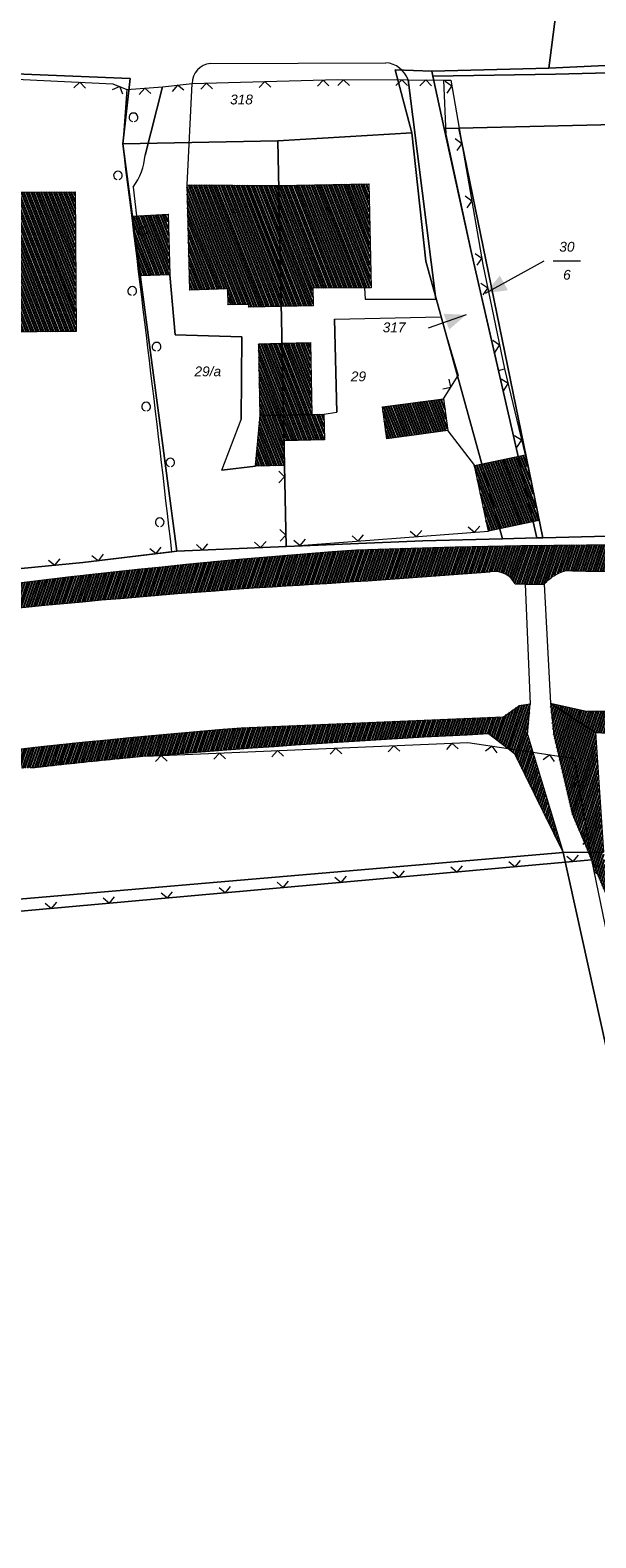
# Model space of a CAD drawing. Header units: metres. Extents: x 345144 to 348639, y 5629211 to 5635235.
# Tile 560 of 656: x 346076 to 346124, y 5631568 to 5631697. Entities that reach past the tile are written whole.
import ezdxf
from ezdxf.enums import TextEntityAlignment as Align

# ---------------------------------------------------------------- set-up
doc = ezdxf.new("R2010")
doc.units = ezdxf.units.M
doc.header["$MEASUREMENT"] = 0
for name, color, linetype in [('028 Geländeform', 7, 'Continuous'), ('081-083 Topographie', 7, 'Continuous'), ('AX Flurstück', 7, 'Continuous'), ('AX Gebäude', 7, 'Continuous'), ('Definitionslinie', 7, 'Continuous'), ('MG Präsentationsobjekt - Linie', 7, 'Continuous'), ('Präsentationsobjekt -Text (punktförmig)', 7, 'Continuous')]:
    doc.layers.add(name, color=color, linetype=linetype)
doc.styles.add('ARIAL', font='arial.ttf', dxfattribs={"height": 1})
doc.styles.add('ARIALIT', font='ariali.ttf', dxfattribs={"height": 1})
pattern_1 = [(250.9552151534, (0, 0), (0.1890527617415, -0.065261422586), [])]
pattern_2 = [(111.5294117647, (0, 0), (-0.186045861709, -0.07339575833), [])]

msp = doc.modelspace()

# ---------------------------------------------------------------- hatches: boundary and pattern name
at = {"layer": '028 Geländeform', "true_color": 0xb27500}
h = msp.add_hatch(dxfattribs=at)
h.set_pattern_fill('_USER', color=44, scale=0.2, angle=250.95521515, style=0, pattern_type=0)
h.set_pattern_definition(pattern_1)
edge = h.paths.add_edge_path(flags=0)
edge.add_line((346148.924, 5631652.835), (346148.19, 5631650.795))
edge.add_line((346148.19, 5631650.795), (346148.19, 5631650.795))
edge.add_line((346148.19, 5631650.795), (346147.102875, 5631650.79875))
edge.add_line((346147.102875, 5631650.79875), (346146.01575, 5631650.802359))
edge.add_line((346146.01575, 5631650.802359), (346144.928625, 5631650.805969))
edge.add_line((346144.928625, 5631650.805969), (346143.8415, 5631650.809438))
edge.add_line((346143.8415, 5631650.809438), (346142.754375, 5631650.812906))
edge.add_line((346142.754375, 5631650.812906), (346141.66725, 5631650.816234))
edge.add_line((346141.66725, 5631650.816234), (346140.580125, 5631650.819563))
edge.add_line((346140.580125, 5631650.819563), (346139.493, 5631650.82275))
edge.add_line((346139.493, 5631650.82275), (346138.405875, 5631650.825938))
edge.add_line((346138.405875, 5631650.825938), (346137.31875, 5631650.828984))
edge.add_line((346137.31875, 5631650.828984), (346136.231625, 5631650.832031))
edge.add_line((346136.231625, 5631650.832031), (346135.1445, 5631650.834938))
edge.add_line((346135.1445, 5631650.834938), (346134.057375, 5631650.837844))
edge.add_line((346134.057375, 5631650.837844), (346132.97025, 5631650.840609))
edge.add_line((346132.97025, 5631650.840609), (346131.883125, 5631650.843375))
edge.add_line((346131.883125, 5631650.843375), (346130.796, 5631650.846))
edge.add_line((346130.796, 5631650.846), (346130.796, 5631650.846))
edge.add_line((346130.796, 5631650.846), (346130.227375, 5631650.83325))
edge.add_line((346130.227375, 5631650.83325), (346129.658797, 5631650.824125))
edge.add_line((346129.658797, 5631650.824125), (346129.090219, 5631650.815))
edge.add_line((346129.090219, 5631650.815), (346128.521688, 5631650.8095))
edge.add_line((346128.521688, 5631650.8095), (346127.953156, 5631650.804))
edge.add_line((346127.953156, 5631650.804), (346127.384672, 5631650.802125))
edge.add_line((346127.384672, 5631650.802125), (346126.816188, 5631650.80025))
edge.add_line((346126.816188, 5631650.80025), (346126.24775, 5631650.802))
edge.add_line((346126.24775, 5631650.802), (346125.679313, 5631650.80375))
edge.add_line((346125.679313, 5631650.80375), (346125.110922, 5631650.809125))
edge.add_line((346125.110922, 5631650.809125), (346124.542531, 5631650.8145))
edge.add_line((346124.542531, 5631650.8145), (346123.974188, 5631650.8235))
edge.add_line((346123.974188, 5631650.8235), (346123.405844, 5631650.8325))
edge.add_line((346123.405844, 5631650.8325), (346122.837547, 5631650.845125))
edge.add_line((346122.837547, 5631650.845125), (346122.26925, 5631650.85775))
edge.add_line((346122.26925, 5631650.85775), (346121.701, 5631650.874))
edge.add_line((346121.701, 5631650.874), (346121.701, 5631650.874))
edge.add_line((346121.701, 5631650.874), (346121.562, 5631650.83675))
edge.add_line((346121.562, 5631650.83675), (346121.428672, 5631650.7905))
edge.add_line((346121.428672, 5631650.7905), (346121.295344, 5631650.74425))
edge.add_line((346121.295344, 5631650.74425), (346121.167688, 5631650.689))
edge.add_line((346121.167688, 5631650.689), (346121.040031, 5631650.63375))
edge.add_line((346121.040031, 5631650.63375), (346120.918047, 5631650.5695))
edge.add_line((346120.918047, 5631650.5695), (346120.796063, 5631650.50525))
edge.add_line((346120.796063, 5631650.50525), (346120.67975, 5631650.432))
edge.add_line((346120.67975, 5631650.432), (346120.563438, 5631650.35875))
edge.add_line((346120.563438, 5631650.35875), (346120.452797, 5631650.2765))
edge.add_line((346120.452797, 5631650.2765), (346120.342156, 5631650.19425))
edge.add_line((346120.342156, 5631650.19425), (346120.237188, 5631650.103))
edge.add_line((346120.237188, 5631650.103), (346120.132219, 5631650.01175))
edge.add_line((346120.132219, 5631650.01175), (346120.032922, 5631649.9115))
edge.add_line((346120.032922, 5631649.9115), (346119.933625, 5631649.81125))
edge.add_line((346119.933625, 5631649.81125), (346119.84, 5631649.702))
edge.add_line((346119.84, 5631649.702), (346119.84, 5631649.702))
edge.add_line((346119.84, 5631649.702), (346118.204, 5631649.719))
edge.add_line((346118.204, 5631649.719), (346118.204, 5631649.719))
edge.add_line((346118.204, 5631649.719), (346117.356, 5631649.73))
edge.add_arc((346115.553, 5631648.763), 2.045947, 28.20592042, 100.1620832)
edge.add_line((346115.192, 5631650.777), (346114.02425, 5631650.68475))
edge.add_line((346114.02425, 5631650.68475), (346112.856281, 5631650.5955))
edge.add_line((346112.856281, 5631650.5955), (346111.688313, 5631650.50625))
edge.add_line((346111.688313, 5631650.50625), (346110.520125, 5631650.42))
edge.add_line((346110.520125, 5631650.42), (346109.351937, 5631650.33375))
edge.add_line((346109.351937, 5631650.33375), (346108.183531, 5631650.2505))
edge.add_line((346108.183531, 5631650.2505), (346107.015125, 5631650.16725))
edge.add_line((346107.015125, 5631650.16725), (346105.8465, 5631650.087))
edge.add_line((346105.8465, 5631650.087), (346104.677875, 5631650.00675))
edge.add_line((346104.677875, 5631650.00675), (346103.509031, 5631649.9295))
edge.add_line((346103.509031, 5631649.9295), (346102.340188, 5631649.85225))
edge.add_line((346102.340188, 5631649.85225), (346101.171125, 5631649.778))
edge.add_line((346101.171125, 5631649.778), (346100.002063, 5631649.70375))
edge.add_line((346100.002063, 5631649.70375), (346098.832781, 5631649.6325))
edge.add_line((346098.832781, 5631649.6325), (346097.6635, 5631649.56125))
edge.add_line((346097.6635, 5631649.56125), (346096.494, 5631649.493))
edge.add_line((346096.494, 5631649.493), (346096.494, 5631649.493))
edge.add_line((346096.494, 5631649.493), (346094.863, 5631649.382625))
edge.add_line((346094.863, 5631649.382625), (346093.232641, 5631649.264813))
edge.add_line((346093.232641, 5631649.264813), (346091.602281, 5631649.147))
edge.add_line((346091.602281, 5631649.147), (346089.972563, 5631649.02175))
edge.add_line((346089.972563, 5631649.02175), (346088.342844, 5631648.8965))
edge.add_line((346088.342844, 5631648.8965), (346086.713766, 5631648.763813))
edge.add_line((346086.713766, 5631648.763813), (346085.084688, 5631648.631125))
edge.add_line((346085.084688, 5631648.631125), (346083.45625, 5631648.491))
edge.add_line((346083.45625, 5631648.491), (346081.827812, 5631648.350875))
edge.add_line((346081.827812, 5631648.350875), (346080.200016, 5631648.203313))
edge.add_line((346080.200016, 5631648.203313), (346078.572219, 5631648.05575))
edge.add_line((346078.572219, 5631648.05575), (346076.945062, 5631647.90075))
edge.add_line((346076.945062, 5631647.90075), (346075.317906, 5631647.74575))
edge.add_line((346075.317906, 5631647.74575), (346073.691391, 5631647.583313))
edge.add_line((346073.691391, 5631647.583313), (346072.064875, 5631647.420875))
edge.add_line((346072.064875, 5631647.420875), (346070.439, 5631647.251))
edge.add_line((346070.439, 5631647.251), (346070.439, 5631647.251))
edge.add_line((346070.439, 5631647.251), (346070.366, 5631649.255))
edge.add_line((346070.366, 5631649.255), (346070.366, 5631649.255))
edge.add_line((346070.366, 5631649.255), (346072.4435, 5631649.531125))
edge.add_line((346072.4435, 5631649.531125), (346074.522625, 5631649.791266))
edge.add_line((346074.522625, 5631649.791266), (346076.60175, 5631650.051406))
edge.add_line((346076.60175, 5631650.051406), (346078.6825, 5631650.295563))
edge.add_line((346078.6825, 5631650.295563), (346080.76325, 5631650.539719))
edge.add_line((346080.76325, 5631650.539719), (346082.845625, 5631650.767891))
edge.add_line((346082.845625, 5631650.767891), (346084.928, 5631650.996063))
edge.add_line((346084.928, 5631650.996063), (346087.012, 5631651.20825))
edge.add_line((346087.012, 5631651.20825), (346089.096, 5631651.420438))
edge.add_line((346089.096, 5631651.420438), (346091.181625, 5631651.616641))
edge.add_line((346091.181625, 5631651.616641), (346093.26725, 5631651.812844))
edge.add_line((346093.26725, 5631651.812844), (346095.3545, 5631651.993063))
edge.add_line((346095.3545, 5631651.993063), (346097.44175, 5631652.173281))
edge.add_line((346097.44175, 5631652.173281), (346099.530625, 5631652.337516))
edge.add_line((346099.530625, 5631652.337516), (346101.6195, 5631652.50175))
edge.add_line((346101.6195, 5631652.50175), (346103.71, 5631652.65))
edge.add_line((346103.71, 5631652.65), (346103.71, 5631652.65))
edge.add_line((346103.71, 5631652.65), (346106.535625, 5631652.751))
edge.add_line((346106.535625, 5631652.751), (346109.361313, 5631652.829641))
edge.add_line((346109.361313, 5631652.829641), (346112.187, 5631652.908281))
edge.add_line((346112.187, 5631652.908281), (346115.01275, 5631652.964563))
edge.add_line((346115.01275, 5631652.964563), (346117.8385, 5631653.020844))
edge.add_line((346117.8385, 5631653.020844), (346120.664313, 5631653.054766))
edge.add_line((346120.664313, 5631653.054766), (346123.490125, 5631653.088688))
edge.add_line((346123.490125, 5631653.088688), (346126.316, 5631653.10025))
edge.add_line((346126.316, 5631653.10025), (346129.141875, 5631653.111813))
edge.add_line((346129.141875, 5631653.111813), (346131.967812, 5631653.101016))
edge.add_line((346131.967812, 5631653.101016), (346134.79375, 5631653.090219))
edge.add_line((346134.79375, 5631653.090219), (346137.61975, 5631653.057063))
edge.add_line((346137.61975, 5631653.057063), (346140.44575, 5631653.023906))
edge.add_line((346140.44575, 5631653.023906), (346143.271812, 5631652.968391))
edge.add_line((346143.271812, 5631652.968391), (346146.097875, 5631652.912875))
edge.add_line((346146.097875, 5631652.912875), (346148.924, 5631652.835))
h = msp.add_hatch(dxfattribs=at)
h.set_pattern_fill('_USER', color=44, scale=0.2, angle=250.95521515, style=0, pattern_type=0)
h.set_pattern_definition(pattern_1)
edge = h.paths.add_edge_path(flags=0)
edge.add_arc((346174.9, 5630722.22), 917.074318, 95.588777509, 95.654319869)
edge.add_arc((346174.9, 5630722.22), 917.074081, 95.654319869, 95.729286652)
edge.add_arc((346174.9, 5630722.22), 917.074085, 95.729286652, 96.113380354)
edge.add_arc((346174.9, 5630722.22), 917.074309, 96.113380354, 96.132043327)
edge.add_arc((346174.9, 5630722.22), 917.074169, 96.132043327, 96.155418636)
edge.add_arc((346174.9, 5630722.22), 917.074211, 96.155418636, 96.17420584)
edge.add_arc((346174.9, 5630722.22), 917.074506, 96.17420584, 96.177724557)
edge.add_arc((346174.9, 5630722.22), 917.074565, 96.177724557, 96.184699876)
edge.add_arc((346174.9, 5630722.22), 917.074586, 96.184699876, 96.188218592)
edge.add_arc((346112.555, 5631073.635), 561.504295, 93.72820505, 93.76491909)
edge.add_arc((346112.555, 5631073.635), 561.503804, 93.76491909, 93.80172822)
edge.add_arc((346112.555, 5631073.635), 561.504608, 93.80172822, 94.31638269)
edge.add_arc((346112.555, 5631073.635), 561.504621, 94.31638269, 94.36990533)
edge.add_arc((346112.555, 5631073.635), 561.504343, 94.36990533, 94.86897287)
edge.add_arc((346112.555, 5631073.635), 561.504241, 94.86897287, 94.90574148)
edge.add_arc((346112.555, 5631073.635), 561.50394, 94.90574148, 94.9450692)
edge.add_arc((346112.555, 5631073.635), 561.504031, 94.9450692, 94.96534741)
edge.add_arc((346112.555, 5631073.635), 561.504197, 94.96534741, 95.00591269)
edge.add_arc((346112.555, 5631073.635), 561.503744, 95.00591269, 95.02619087)
edge.add_line((346063.361, 5631632.98), (346063.255, 5631634.202))
edge.add_line((346063.255, 5631634.202), (346063.255, 5631634.202))
edge.add_line((346063.255, 5631634.202), (346065.1595, 5631634.4425))
edge.add_line((346065.1595, 5631634.4425), (346067.065109, 5631634.672609))
edge.add_line((346067.065109, 5631634.672609), (346068.970719, 5631634.902719))
edge.add_line((346068.970719, 5631634.902719), (346070.877438, 5631635.122438))
edge.add_line((346070.877438, 5631635.122438), (346072.784156, 5631635.342156))
edge.add_line((346072.784156, 5631635.342156), (346074.691984, 5631635.551484))
edge.add_line((346074.691984, 5631635.551484), (346076.599813, 5631635.760813))
edge.add_line((346076.599813, 5631635.760813), (346078.50875, 5631635.95975))
edge.add_line((346078.50875, 5631635.95975), (346080.417688, 5631636.158688))
edge.add_line((346080.417688, 5631636.158688), (346082.327734, 5631636.347234))
edge.add_line((346082.327734, 5631636.347234), (346084.237781, 5631636.535781))
edge.add_line((346084.237781, 5631636.535781), (346086.148937, 5631636.713938))
edge.add_line((346086.148937, 5631636.713938), (346088.060094, 5631636.892094))
edge.add_line((346088.060094, 5631636.892094), (346089.972359, 5631637.059859))
edge.add_line((346089.972359, 5631637.059859), (346091.884625, 5631637.227625))
edge.add_line((346091.884625, 5631637.227625), (346093.798, 5631637.385))
edge.add_line((346093.798, 5631637.385), (346093.798, 5631637.385))
edge.add_line((346093.798, 5631637.385), (346116.342, 5631638.326))
edge.add_line((346116.342, 5631638.326), (346116.342, 5631638.326))
edge.add_line((346116.342, 5631638.326), (346117.708, 5631639.292))
edge.add_line((346117.708, 5631639.292), (346117.708, 5631639.292))
edge.add_line((346117.708, 5631639.292), (346118.646, 5631639.439))
edge.add_line((346118.646, 5631639.439), (346118.646, 5631639.439))
edge.add_line((346118.646, 5631639.439), (346118.395, 5631636.795))
edge.add_line((346118.395, 5631636.795), (346118.395, 5631636.795))
edge.add_line((346118.395, 5631636.795), (346118.859, 5631635.272))
edge.add_line((346118.859, 5631635.272), (346118.859, 5631635.272))
edge.add_line((346118.859, 5631635.272), (346121.482, 5631626.672))
edge.add_line((346121.482, 5631626.672), (346121.482, 5631626.672))
edge.add_line((346121.482, 5631626.672), (346117.297, 5631635.17))
edge.add_line((346117.297, 5631635.17), (346117.297, 5631635.17))
edge.add_line((346117.297, 5631635.17), (346116.749, 5631635.587))
edge.add_line((346116.749, 5631635.587), (346116.749, 5631635.587))
edge.add_line((346116.749, 5631635.587), (346115.058, 5631636.875))
edge.add_line((346115.058, 5631636.875), (346115.058, 5631636.875))
edge.add_line((346115.058, 5631636.875), (346113.214125, 5631636.784125))
edge.add_line((346113.214125, 5631636.784125), (346111.37075, 5631636.685656))
edge.add_line((346111.37075, 5631636.685656), (346109.527375, 5631636.587188))
edge.add_line((346109.527375, 5631636.587188), (346107.6845, 5631636.481125))
edge.add_line((346107.6845, 5631636.481125), (346105.841625, 5631636.375062))
edge.add_line((346105.841625, 5631636.375062), (346103.99925, 5631636.261406))
edge.add_line((346103.99925, 5631636.261406), (346102.156875, 5631636.14775))
edge.add_line((346102.156875, 5631636.14775), (346100.315, 5631636.0265))
edge.add_line((346100.315, 5631636.0265), (346098.473125, 5631635.90525))
edge.add_line((346098.473125, 5631635.90525), (346096.63175, 5631635.776406))
edge.add_line((346096.63175, 5631635.776406), (346094.790375, 5631635.647563))
edge.add_line((346094.790375, 5631635.647563), (346092.9495, 5631635.511125))
edge.add_line((346092.9495, 5631635.511125), (346091.108625, 5631635.374688))
edge.add_line((346091.108625, 5631635.374688), (346089.26825, 5631635.230656))
edge.add_line((346089.26825, 5631635.230656), (346087.427875, 5631635.086625))
edge.add_line((346087.427875, 5631635.086625), (346085.588, 5631634.935))
h = msp.add_hatch(dxfattribs=at)
h.set_pattern_fill('_USER', color=44, scale=0.2, angle=250.95521515, style=0, pattern_type=0)
h.set_pattern_definition(pattern_1)
h.paths.add_polyline_path([(346120.382, 5631639.478), (346124.254, 5631636.972), (346124.254, 5631636.972), (346124.931, 5631626.706), (346124.931, 5631626.706), (346125.499, 5631622.276), (346125.499, 5631622.276), (346123.915, 5631626.031), (346123.915, 5631626.031), (346123.639, 5631626.693), (346123.639, 5631626.693), (346122.245, 5631630.032), (346122.245, 5631630.032), (346121.09, 5631634.939), (346121.09, 5631634.939), (346120.655, 5631636.787), (346120.655, 5631636.787)], flags=0)
h = msp.add_hatch(dxfattribs=at)
h.set_pattern_fill('_USER', color=44, scale=0.2, angle=250.95521515, style=0, pattern_type=0)
h.set_pattern_definition(pattern_1)
h.paths.add_polyline_path([(346149.177, 5631636.455), (346147.618375, 5631636.446), (346146.059984, 5631636.447328), (346144.501594, 5631636.448656), (346142.943438, 5631636.460313), (346141.385281, 5631636.471969), (346139.827359, 5631636.493953), (346138.269438, 5631636.515938), (346136.71175, 5631636.54825), (346135.154063, 5631636.580563), (346133.596609, 5631636.623203), (346132.039156, 5631636.665844), (346130.481938, 5631636.718813), (346128.924719, 5631636.771781), (346127.367734, 5631636.835078), (346125.81075, 5631636.898375), (346124.254, 5631636.972), (346124.254, 5631636.972), (346120.382, 5631639.478), (346120.382, 5631639.478), (346123.466, 5631638.8), (346123.466, 5631638.8), (346150.758, 5631638.887), (346150.758, 5631638.887)], flags=0)
at = {"layer": 'AX Gebäude', "true_color": 0x4f4f4f}
h = msp.add_hatch(dxfattribs=at)
h.set_pattern_fill('_USER', color=251, scale=0.2, angle=111.52941176, style=0, pattern_type=0)
h.set_pattern_definition(pattern_2)
h.paths.add_polyline_path([(346073.173, 5631683.354), (346079.559, 5631683.395), (346079.632, 5631671.394), (346072.845, 5631671.349), (346072.828, 5631672.901), (346067.597, 5631672.954), (346067.553, 5631677.789), (346066.553, 5631677.809), (346066.517, 5631683.825), (346073.184, 5631683.874)], flags=0)
h = msp.add_hatch(dxfattribs=at)
h.set_pattern_fill('_USER', color=251, scale=0.2, angle=111.52941176, style=0, pattern_type=0)
h.set_pattern_definition(pattern_2)
h.paths.add_polyline_path([(346089.16, 5631683.996), (346097.029, 5631683.924), (346097.243, 5631673.548), (346094.477, 5631673.492), (346094.471, 5631673.728), (346092.7, 5631673.681), (346092.663, 5631675.049), (346089.413, 5631674.959)], flags=0)
h = msp.add_hatch(dxfattribs=at)
h.set_pattern_fill('_USER', color=251, scale=0.2, angle=111.52941176, style=0, pattern_type=0)
h.set_pattern_definition(pattern_2)
h.paths.add_polyline_path([(346097.029, 5631683.924), (346104.788, 5631684.082), (346104.968, 5631675.159), (346099.972, 5631675.125), (346100.003, 5631673.605), (346097.243, 5631673.548)], flags=0)
h = msp.add_hatch(dxfattribs=at)
h.set_pattern_fill('_USER', color=251, scale=0.2, angle=111.52941176, style=0, pattern_type=0)
h.set_pattern_definition(pattern_2)
h.paths.add_polyline_path([(346087.53, 5631681.462), (346087.689, 5631676.261), (346085.144, 5631676.183), (346084.464, 5631681.307)], flags=0)
h = msp.add_hatch(dxfattribs=at)
h.set_pattern_fill('_USER', color=251, scale=0.2, angle=111.52941176, style=0, pattern_type=0)
h.set_pattern_definition(pattern_2)
h.paths.add_polyline_path([(346095.451, 5631664.186), (346095.32, 5631670.347), (346097.308, 5631670.39), (346097.436, 5631664.228)], flags=0)
h = msp.add_hatch(dxfattribs=at)
h.set_pattern_fill('_USER', color=251, scale=0.2, angle=111.52941176, style=0, pattern_type=0)
h.set_pattern_definition(pattern_2)
h.paths.add_polyline_path([(346097.308, 5631670.39), (346099.761, 5631670.441), (346099.892, 5631664.282), (346097.436, 5631664.228)], flags=0)
h = msp.add_hatch(dxfattribs=at)
h.set_pattern_fill('_USER', color=251, scale=0.2, angle=111.52941176, style=0, pattern_type=0)
h.set_pattern_definition(pattern_2)
h.paths.add_polyline_path([(346105.953, 5631664.923), (346111.198, 5631665.624), (346111.564, 5631662.886), (346106.319, 5631662.185)], flags=0)
h = msp.add_hatch(dxfattribs=at)
h.set_pattern_fill('_USER', color=251, scale=0.2, angle=111.52941176, style=0, pattern_type=0)
h.set_pattern_definition(pattern_2)
h.paths.add_polyline_path([(346095.451, 5631664.186), (346097.436, 5631664.228), (346097.481, 5631662.025), (346097.525, 5631659.888), (346095.034, 5631659.834)], flags=0)
h = msp.add_hatch(dxfattribs=at)
h.set_pattern_fill('_USER', color=251, scale=0.2, angle=111.52941176, style=0, pattern_type=0)
h.set_pattern_definition(pattern_2)
h.paths.add_polyline_path([(346097.436, 5631664.228), (346099.892, 5631664.282), (346100.922, 5631664.304), (346100.97, 5631662.099), (346097.481, 5631662.025)], flags=0)
h = msp.add_hatch(dxfattribs=at)
h.set_pattern_fill('_USER', color=251, scale=0.2, angle=111.52941176, style=0, pattern_type=0)
h.set_pattern_definition(pattern_2)
h.paths.add_polyline_path([(346113.862, 5631659.885), (346118.197, 5631660.806), (346119.393, 5631655.179), (346115.058, 5631654.257)], flags=0)
at = {"layer": 'MG Präsentationsobjekt - Linie', "true_color": 0x5e5e5e}
for points in [[(346116.030563, 5631676.196215), (346116.723384, 5631674.933836), (346114.799, 5631674.699)], [(346111.672823, 5631671.563336), (346111.200414, 5631672.923641), (346113.137, 5631672.834)]]:
    msp.add_hatch(color=251, dxfattribs=at).paths.add_polyline_path(points, flags=0)

# ---------------------------------------------------------------- linework, layer by layer
at = {"layer": '081-083 Topographie', "color": 7, "linetype": 'Continuous', "lineweight": 5, "flags": 128}
for points in [[(346059.666, 5631693.785), (346082.792, 5631692.671), (346082.792, 5631692.671), (346083.985, 5631692.174), (346083.985, 5631692.174), (346087.061, 5631692.407), (346087.061, 5631692.407), (346089.61, 5631692.686), (346089.61, 5631692.686), (346102.074, 5631693.019), (346102.074, 5631693.019), (346108.143, 5631693.011), (346108.143, 5631693.011), (346111.177, 5631692.976), (346111.177, 5631692.976), (346111.808, 5631692.972), (346111.808, 5631692.972), (346114.577, 5631677.149), (346114.577, 5631677.149), (346116.43, 5631668.203), (346116.43, 5631668.203), (346118.197, 5631660.806)], [(346091.168, 5631694.4), (346106.24, 5631694.475)], [(346083.985, 5631692.174), (346083.644, 5631687.499)], [(346087.061, 5631692.407), (346085.555, 5631686.54)], [(346089.16, 5631683.995), (346089.61, 5631692.686)], [(346104.397, 5631675.154), (346104.474, 5631674.189), (346104.474, 5631674.189), (346110.542, 5631674.172), (346110.542, 5631674.172), (346108.143, 5631693.011)], [(346111.177, 5631692.976), (346111.392, 5631688.346), (346111.392, 5631688.346), (346113.554, 5631678.272), (346113.554, 5631678.272), (346115.911, 5631668.037), (346115.911, 5631668.037), (346116.43, 5631668.203)], [(346084.524, 5631683.792), (346084.818, 5631681.325)], [(346095.034, 5631659.834), (346092.161, 5631659.503), (346092.161, 5631659.503), (346093.818, 5631663.834), (346093.818, 5631663.834), (346093.876, 5631670.934), (346093.876, 5631670.934), (346088.129, 5631671.117), (346088.129, 5631671.117), (346087.689, 5631676.261)], [(346100.923, 5631664.303), (346102.036, 5631664.486), (346102.036, 5631664.486), (346101.825, 5631672.472), (346101.825, 5631672.472), (346110.975, 5631672.644), (346110.975, 5631672.644), (346112.461, 5631667.615)], [(346111.199, 5631665.623), (346112.461, 5631667.615)], [(346111.564, 5631662.885), (346113.863, 5631659.884)], [(346097.526, 5631659.887), (346097.67, 5631652.935)], [(346097.67, 5631652.935), (346115.058, 5631654.257)], [(346065.46, 5631650.145), (346080.199, 5631651.557), (346080.199, 5631651.557), (346087.859, 5631652.492), (346087.859, 5631652.492), (346088.288, 5631652.544), (346088.288, 5631652.544), (346097.67, 5631652.935)], [(346118.204, 5631649.719), (346118.646, 5631639.439)], [(346119.84, 5631649.702), (346120.382, 5631639.478)], [(346113.275, 5631636.106), (346116.749, 5631635.587), (346116.749, 5631635.587), (346118.859, 5631635.272), (346118.859, 5631635.272), (346121.09, 5631634.939), (346121.09, 5631634.939), (346122.41, 5631634.742), (346122.41, 5631634.742), (346123.915, 5631626.031), (346123.915, 5631626.031), (346026.127, 5631617.269), (346026.127, 5631617.269), (346021.927, 5631622.877), (346021.927, 5631622.877), (346024.564, 5631628.52), (346024.564, 5631628.52), (346063.361, 5631632.98)], [(346085.588, 5631634.935), (346113.275, 5631636.106)], [(346123.915, 5631626.031), (346130.365, 5631594.665)]]:
    msp.add_lwpolyline(points, dxfattribs=at)
at = {"layer": '081-083 Topographie', "color": 7, "linetype": 'Continuous', "lineweight": 5}
for centre, radius, start, end in [((346091.298, 5631692.717), 1.688285, 94.41692837, -178.94788534), ((346106.041, 5631692.247), 2.236869, 19.97435171, 84.89601241), ((342909.824, 5631287.554), 3198.920036, 6.55065853, 7.182199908), ((346080.342, 5631686.928), 5.227419, -36.86551321, -4.2566368), ((346112.555, 5631073.635), 561.503804, 93.72820505, 93.76491909), ((346174.9, 5630722.22), 917.074656, 96.184699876, 96.188218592), ((346174.9, 5630722.22), 917.074586, 96.177724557, 96.184699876), ((346174.9, 5630722.22), 917.074565, 96.17420584, 96.177724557), ((346174.9, 5630722.22), 917.074506, 96.155418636, 96.17420584), ((346174.9, 5630722.22), 917.074211, 96.132043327, 96.155418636), ((346174.9, 5630722.22), 917.074169, 96.113380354, 96.132043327), ((346174.9, 5630722.22), 917.074309, 95.729286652, 96.113380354), ((346174.9, 5630722.22), 917.074085, 95.654319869, 95.729286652), ((346174.9, 5630722.22), 917.074081, 95.588777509, 95.654319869)]:
    msp.add_arc(centre, radius, start, end, dxfattribs=at)
at = {"layer": 'AX Flurstück', "color": 8, "linetype": 'Continuous', "lineweight": 13, "true_color": 0x808080, "flags": 128}
for points in [[(346086.008, 5631698.89), (346102.952, 5631698.143), (346120.826, 5631698.676), (346120.227, 5631694.002), (346110.18, 5631693.749), (346107.039, 5631693.862), (346108.475, 5631688.468), (346096.948, 5631687.778), (346083.643, 5631687.499), (346084.266, 5631693.11), (346059.621, 5631694.122), (346049.447, 5631694.195), (346037.123, 5631694.295), (346034.436, 5631694.174), (346023.297, 5631686.501), (346019.033, 5631685.474), (346016.605, 5631692.717), (346015.997, 5631696.484), (346033.992, 5631698.505), (346051.391, 5631697.768), (346068.128, 5631698.105), (346086.008, 5631698.89)], [(346156.5, 5631695.711), (346120.227, 5631694.002), (346120.826, 5631698.676), (346138.614, 5631699.179)], [(346120.227, 5631694.002), (346156.5, 5631695.711), (346159.676, 5631694.456), (346120.822, 5631693.495), (346110.274, 5631693.315), (346110.18, 5631693.749), (346120.227, 5631694.002)], [(346080.199, 5631651.557), (346065.459, 5631650.145), (346059.621, 5631694.122), (346084.266, 5631693.11), (346083.643, 5631687.499), (346088.287, 5631652.544), (346080.199, 5631651.557)], [(346113.553, 5631678.272), (346119.219, 5631653.676), (346116.254, 5631653.596), (346109.677, 5631677.429), (346108.475, 5631688.468), (346107.039, 5631693.862), (346110.18, 5631693.749), (346110.274, 5631693.315), (346111.253, 5631688.823), (346113.553, 5631678.272)], [(346147.892, 5631689.683), (346112.514, 5631688.853), (346111.253, 5631688.823), (346110.274, 5631693.315), (346120.822, 5631693.495)], [(346120.822, 5631693.495), (346159.676, 5631694.456), (346161.612, 5631693.692), (346161.555, 5631690.923), (346157.664, 5631686.677), (346154.93, 5631681.305)], [(346112.514, 5631688.853), (346147.892, 5631689.683)], [(346109.412, 5631653.424), (346097.669, 5631652.935), (346096.948, 5631687.778), (346108.475, 5631688.468), (346109.677, 5631677.429), (346116.254, 5631653.596), (346109.412, 5631653.424)], [(346112.514, 5631688.853), (346119.716, 5631653.689), (346119.219, 5631653.676), (346113.553, 5631678.272), (346111.253, 5631688.823), (346112.514, 5631688.853)], [(346154.93, 5631681.305), (346153.472, 5631675.51), (346152.423, 5631669.488), (346152.324, 5631663.609), (346153.596, 5631653.76), (346147.43, 5631653.991), (346137.49, 5631654.145), (346119.716, 5631653.689), (346112.514, 5631688.853)], [(346097.669, 5631652.935), (346088.287, 5631652.544), (346083.643, 5631687.499), (346096.948, 5631687.778), (346097.669, 5631652.935)], [(345967.424, 5631633.109), (345995.301, 5631638.774), (346022.494, 5631644.044), (346023.75, 5631644.194), (346042.365, 5631647.221), (346043.282, 5631647.374), (346052.498, 5631648.6), (346053.131, 5631648.675), (346065.459, 5631650.145), (346080.199, 5631651.557), (346088.287, 5631652.544), (346097.669, 5631652.935), (346109.412, 5631653.424), (346116.254, 5631653.596), (346119.219, 5631653.676), (346119.716, 5631653.689), (346137.49, 5631654.145)], [(346124.93, 5631626.707), (346121.481, 5631626.672), (346055.344, 5631621.006), (346026.127, 5631617.269), (346000.031, 5631613.227), (345920.347, 5631593.367)], [(346055.344, 5631621.006), (346121.481, 5631626.672), (346134.237, 5631568.887), (346144.978, 5631523.39), (346147.174, 5631519.081), (346113.768, 5631503.949), (346088.743, 5631493.129), (346054.135, 5631478.406), (346044.117, 5631520.478), (346031.32, 5631574.117), (346026.127, 5631617.269), (346055.344, 5631621.006)], [(346134.237, 5631568.887), (346121.481, 5631626.672), (346124.93, 5631626.707)]]:
    msp.add_lwpolyline(points, dxfattribs=at)
at = {"layer": 'AX Gebäude', "color": 7, "linetype": 'Continuous', "lineweight": 5, "flags": 128}
for points in [[(346073.173, 5631683.354), (346079.559, 5631683.395), (346079.632, 5631671.394), (346072.845, 5631671.349), (346072.828, 5631672.901), (346067.597, 5631672.954), (346067.553, 5631677.789), (346066.553, 5631677.809), (346066.517, 5631683.825), (346073.184, 5631683.874), (346073.173, 5631683.354)], [(346089.16, 5631683.996), (346097.029, 5631683.924), (346097.243, 5631673.548), (346094.477, 5631673.492), (346094.471, 5631673.728), (346092.7, 5631673.681), (346092.663, 5631675.049), (346089.413, 5631674.959), (346089.16, 5631683.996)], [(346097.029, 5631683.924), (346104.788, 5631684.082), (346104.968, 5631675.159), (346099.972, 5631675.125), (346100.003, 5631673.605), (346097.243, 5631673.548), (346097.029, 5631683.924)], [(346087.53, 5631681.462), (346087.689, 5631676.261), (346085.144, 5631676.183), (346084.464, 5631681.307), (346087.53, 5631681.462)], [(346095.451, 5631664.186), (346095.32, 5631670.347), (346097.308, 5631670.39), (346097.436, 5631664.228), (346095.451, 5631664.186)], [(346097.308, 5631670.39), (346099.761, 5631670.441), (346099.892, 5631664.282), (346097.436, 5631664.228), (346097.308, 5631670.39)], [(346105.953, 5631664.923), (346111.198, 5631665.624), (346111.564, 5631662.886), (346106.319, 5631662.185), (346105.953, 5631664.923)], [(346095.451, 5631664.186), (346097.436, 5631664.228), (346097.481, 5631662.025), (346097.525, 5631659.888), (346095.034, 5631659.834), (346095.451, 5631664.186)], [(346097.436, 5631664.228), (346099.892, 5631664.282), (346100.922, 5631664.304), (346100.97, 5631662.099), (346097.481, 5631662.025), (346097.436, 5631664.228)], [(346113.862, 5631659.885), (346118.197, 5631660.806), (346119.393, 5631655.179), (346115.058, 5631654.257), (346113.862, 5631659.885)]]:
    msp.add_lwpolyline(points, dxfattribs=at)
at = {"layer": 'Definitionslinie', "color": 7, "linetype": 'Continuous', "lineweight": 5, "flags": 128}
for points in [[(346057.144, 5631693.906), (346059.666, 5631693.785), (346059.666, 5631693.785), (346082.792, 5631692.671)], [(346091.168, 5631694.4), (346106.24, 5631694.475)], [(346080.432, 5631692.284), (346079.956, 5631692.808), (346079.433, 5631692.332)], [(346080.432, 5631692.284), (346079.956, 5631692.808), (346079.433, 5631692.332)], [(346083.658, 5631691.769), (346083.389, 5631692.423), (346082.735, 5631692.153)], [(346083.658, 5631691.769), (346083.389, 5631692.423), (346082.735, 5631692.153)], [(346082.792, 5631692.671), (346083.985, 5631692.174)], [(346083.985, 5631692.174), (346087.061, 5631692.407)], [(346086.059, 5631691.83), (346085.523, 5631692.291), (346085.062, 5631691.754)], [(346086.059, 5631691.83), (346085.523, 5631692.291), (346085.062, 5631691.754)], [(346085.555, 5631686.54), (346087.061, 5631692.407)], [(346087.061, 5631692.407), (346089.61, 5631692.686)], [(346088.887, 5631692.104), (346088.336, 5631692.547), (346087.893, 5631691.995)], [(346088.887, 5631692.104), (346088.336, 5631692.547), (346087.893, 5631691.995)], [(346089.16, 5631683.995), (346089.61, 5631692.686)], [(346089.61, 5631692.686), (346102.074, 5631693.019)], [(346091.357, 5631692.232), (346090.844, 5631692.719), (346090.357, 5631692.206)], [(346091.357, 5631692.232), (346090.844, 5631692.719), (346090.357, 5631692.206)], [(346096.355, 5631692.366), (346095.842, 5631692.853), (346095.356, 5631692.339)], [(346096.355, 5631692.366), (346095.842, 5631692.853), (346095.356, 5631692.339)], [(346101.353, 5631692.5), (346100.84, 5631692.986), (346100.354, 5631692.473)], [(346101.353, 5631692.5), (346100.84, 5631692.986), (346100.354, 5631692.473)], [(346102.074, 5631693.019), (346108.143, 5631693.011)], [(346103.108, 5631692.518), (346102.609, 5631693.018), (346102.108, 5631692.519)], [(346103.108, 5631692.518), (346102.609, 5631693.018), (346102.108, 5631692.519)], [(346108.108, 5631692.511), (346107.608, 5631693.012), (346107.108, 5631692.512)], [(346108.108, 5631692.511), (346107.608, 5631693.012), (346107.108, 5631692.512)], [(346108.143, 5631693.011), (346111.177, 5631692.976)], [(346108.143, 5631693.011), (346110.542, 5631674.172)], [(346110.154, 5631692.488), (346109.66, 5631692.994), (346109.154, 5631692.499)], [(346110.154, 5631692.488), (346109.66, 5631692.994), (346109.154, 5631692.499)], [(346111.177, 5631692.976), (346111.808, 5631692.972)], [(346111.177, 5631692.976), (346111.392, 5631688.346)], [(346111.493, 5631691.87), (346111.9, 5631692.448), (346111.321, 5631692.855)], [(346111.493, 5631691.87), (346111.9, 5631692.448), (346111.321, 5631692.855)], [(346111.808, 5631692.972), (346114.577, 5631677.149)], [(346111.392, 5631688.346), (346113.554, 5631678.272)], [(346112.355, 5631686.944), (346112.762, 5631687.523), (346112.183, 5631687.929)], [(346112.355, 5631686.944), (346112.762, 5631687.523), (346112.183, 5631687.929)], [(346084.524, 5631683.792), (346084.818, 5631681.325)], [(346113.217, 5631682.019), (346113.623, 5631682.598), (346113.045, 5631683.004)], [(346113.217, 5631682.019), (346113.623, 5631682.598), (346113.045, 5631683.004)], [(346113.554, 5631678.272), (346115.911, 5631668.037)], [(346114.079, 5631677.094), (346114.485, 5631677.673), (346113.907, 5631678.079)], [(346114.079, 5631677.094), (346114.485, 5631677.673), (346113.907, 5631678.079)], [(346114.577, 5631677.149), (346116.43, 5631668.203)], [(346087.689, 5631676.261), (346088.129, 5631671.117)], [(346104.397, 5631675.154), (346104.474, 5631674.189)], [(346114.608, 5631674.533), (346114.996, 5631675.124), (346114.405, 5631675.512)], [(346114.608, 5631674.533), (346114.996, 5631675.124), (346114.405, 5631675.512)], [(346104.474, 5631674.189), (346110.542, 5631674.172)], [(346101.825, 5631672.472), (346110.975, 5631672.644)], [(346110.975, 5631672.644), (346112.461, 5631667.615)], [(346101.825, 5631672.472), (346102.036, 5631664.486)], [(346088.129, 5631671.117), (346093.876, 5631670.934)], [(346093.876, 5631670.934), (346093.818, 5631663.834)], [(346115.622, 5631669.637), (346116.011, 5631670.228), (346115.42, 5631670.616)], [(346115.622, 5631669.637), (346116.011, 5631670.228), (346115.42, 5631670.616)], [(346111.199, 5631665.623), (346112.461, 5631667.615)], [(346115.911, 5631668.037), (346116.43, 5631668.203)], [(346116.43, 5631668.203), (346118.197, 5631660.806)], [(346111.14, 5631666.464), (346111.83, 5631666.619), (346111.675, 5631667.309)], [(346111.14, 5631666.464), (346111.83, 5631666.619), (346111.675, 5631667.309)], [(346116.363, 5631666.334), (346116.733, 5631666.936), (346116.13, 5631667.306)], [(346116.363, 5631666.334), (346116.733, 5631666.936), (346116.13, 5631667.306)], [(346092.161, 5631659.503), (346093.818, 5631663.834)], [(346100.923, 5631664.303), (346102.036, 5631664.486)], [(346111.564, 5631662.885), (346113.863, 5631659.884)], [(346117.524, 5631661.47), (346117.894, 5631662.073), (346117.292, 5631662.443)], [(346117.524, 5631661.47), (346117.894, 5631662.073), (346117.292, 5631662.443)], [(346092.161, 5631659.503), (346095.034, 5631659.834)], [(346097.526, 5631659.887), (346097.67, 5631652.935)], [(346097.057, 5631658.4), (346097.546, 5631658.91), (346097.036, 5631659.4)], [(346097.057, 5631658.4), (346097.546, 5631658.91), (346097.036, 5631659.4)], [(346113.306, 5631654.625), (346113.842, 5631654.165), (346114.303, 5631654.701)], [(346113.306, 5631654.625), (346113.842, 5631654.165), (346114.303, 5631654.701)], [(346089.961, 5631653.114), (346090.481, 5631652.635), (346090.96, 5631653.156)], [(346089.961, 5631653.114), (346090.481, 5631652.635), (346090.96, 5631653.156)], [(346094.956, 5631653.322), (346095.477, 5631652.844), (346095.956, 5631653.364)], [(346094.956, 5631653.322), (346095.477, 5631652.844), (346095.956, 5631653.364)], [(346097.16, 5631653.401), (346097.65, 5631653.912), (346097.139, 5631654.401)], [(346097.16, 5631653.401), (346097.65, 5631653.912), (346097.139, 5631654.401)], [(346097.67, 5631652.935), (346115.058, 5631654.257)], [(346098.349, 5631653.488), (346098.886, 5631653.027), (346099.346, 5631653.564)], [(346098.349, 5631653.488), (346098.886, 5631653.027), (346099.346, 5631653.564)], [(346103.335, 5631653.867), (346103.871, 5631653.406), (346104.332, 5631653.943)], [(346103.335, 5631653.867), (346103.871, 5631653.406), (346104.332, 5631653.943)], [(346108.32, 5631654.246), (346108.857, 5631653.786), (346109.318, 5631654.322)], [(346108.32, 5631654.246), (346108.857, 5631653.786), (346109.318, 5631654.322)], [(346077.261, 5631651.778), (346077.807, 5631651.328), (346078.257, 5631651.873)], [(346077.261, 5631651.778), (346077.807, 5631651.328), (346078.257, 5631651.873)], [(346080.199, 5631651.557), (346087.859, 5631652.492)], [(346080.991, 5631652.157), (346081.547, 5631651.722), (346081.983, 5631652.278)], [(346080.991, 5631652.157), (346081.547, 5631651.722), (346081.983, 5631652.278)], [(346085.954, 5631652.763), (346086.511, 5631652.327), (346086.946, 5631652.884)], [(346085.954, 5631652.763), (346086.511, 5631652.327), (346086.946, 5631652.884)], [(346087.859, 5631652.492), (346088.288, 5631652.544)], [(346088.288, 5631652.544), (346097.67, 5631652.935)], [(346065.46, 5631650.145), (346080.199, 5631651.557)], [(346118.204, 5631649.719), (346118.646, 5631639.439)], [(346119.84, 5631649.702), (346120.382, 5631639.478)], [(346082.754, 5631635.156), (346083.302, 5631634.708), (346083.749, 5631635.256)], [(346082.754, 5631635.156), (346083.302, 5631634.708), (346083.749, 5631635.256)], [(346085.588, 5631634.935), (346113.275, 5631636.106)], [(346092.459, 5631634.725), (346091.938, 5631635.204), (346091.46, 5631634.683)], [(346092.459, 5631634.725), (346091.938, 5631635.204), (346091.46, 5631634.683)], [(346097.454, 5631634.936), (346096.934, 5631635.415), (346096.455, 5631634.894)], [(346097.454, 5631634.936), (346096.934, 5631635.415), (346096.455, 5631634.894)], [(346102.45, 5631635.148), (346101.929, 5631635.626), (346101.451, 5631635.105)], [(346102.45, 5631635.148), (346101.929, 5631635.626), (346101.451, 5631635.105)], [(346107.445, 5631635.359), (346106.925, 5631635.837), (346106.446, 5631635.317)], [(346107.445, 5631635.359), (346106.925, 5631635.837), (346106.446, 5631635.317)], [(346112.441, 5631635.57), (346111.92, 5631636.049), (346111.442, 5631635.528)], [(346112.441, 5631635.57), (346111.92, 5631636.049), (346111.442, 5631635.528)], [(346113.275, 5631636.106), (346116.749, 5631635.587), (346116.749, 5631635.587), (346118.859, 5631635.272), (346118.859, 5631635.272), (346121.09, 5631634.939), (346121.09, 5631634.939), (346122.41, 5631634.742)], [(346115.791, 5631635.225), (346115.37, 5631635.793), (346114.802, 5631635.372)], [(346115.791, 5631635.225), (346115.37, 5631635.793), (346114.802, 5631635.372)], [(346120.736, 5631634.486), (346120.315, 5631635.055), (346119.747, 5631634.634)], [(346120.736, 5631634.486), (346120.315, 5631635.055), (346119.747, 5631634.634)], [(346077.778, 5631634.64), (346078.328, 5631634.195), (346078.773, 5631634.745)], [(346077.778, 5631634.64), (346078.328, 5631634.195), (346078.773, 5631634.745)], [(346087.463, 5631634.514), (346086.943, 5631634.992), (346086.464, 5631634.472)], [(346087.463, 5631634.514), (346086.943, 5631634.992), (346086.464, 5631634.472)], [(346122.41, 5631634.742), (346123.915, 5631626.031)], [(346122.329, 5631632.272), (346122.737, 5631632.85), (346122.159, 5631633.258)], [(346122.329, 5631632.272), (346122.737, 5631632.85), (346122.159, 5631633.258)], [(346123.181, 5631627.345), (346123.588, 5631627.923), (346123.01, 5631628.331)], [(346123.181, 5631627.345), (346123.588, 5631627.923), (346123.01, 5631628.331)], [(346026.127, 5631617.269), (346123.915, 5631626.031)], [(346116.809, 5631625.896), (346117.351, 5631625.443), (346117.805, 5631625.985)], [(346116.809, 5631625.896), (346117.351, 5631625.443), (346117.805, 5631625.985)], [(346121.789, 5631626.343), (346122.331, 5631625.889), (346122.785, 5631626.432)], [(346121.789, 5631626.343), (346122.331, 5631625.889), (346122.785, 5631626.432)], [(346123.915, 5631626.031), (346130.365, 5631594.665)], [(346101.869, 5631624.558), (346102.411, 5631624.104), (346102.865, 5631624.647)], [(346101.869, 5631624.558), (346102.411, 5631624.104), (346102.865, 5631624.647)], [(346106.849, 5631625.004), (346107.391, 5631624.55), (346107.845, 5631625.093)], [(346106.849, 5631625.004), (346107.391, 5631624.55), (346107.845, 5631625.093)], [(346111.829, 5631625.45), (346112.371, 5631624.997), (346112.825, 5631625.539)], [(346111.829, 5631625.45), (346112.371, 5631624.997), (346112.825, 5631625.539)], [(346124.508, 5631625.631), (346124.119, 5631625.041), (346124.709, 5631624.652)], [(346124.508, 5631625.631), (346124.119, 5631625.041), (346124.709, 5631624.652)], [(346091.909, 5631623.665), (346092.451, 5631623.212), (346092.905, 5631623.754)], [(346091.909, 5631623.665), (346092.451, 5631623.212), (346092.905, 5631623.754)], [(346096.889, 5631624.111), (346097.431, 5631623.658), (346097.885, 5631624.201)], [(346096.889, 5631624.111), (346097.431, 5631623.658), (346097.885, 5631624.201)], [(346076.968, 5631622.327), (346077.511, 5631621.873), (346077.964, 5631622.416)], [(346076.968, 5631622.327), (346077.511, 5631621.873), (346077.964, 5631622.416)], [(346081.948, 5631622.773), (346082.491, 5631622.319), (346082.944, 5631622.862)], [(346081.948, 5631622.773), (346082.491, 5631622.319), (346082.944, 5631622.862)], [(346086.929, 5631623.219), (346087.471, 5631622.766), (346087.925, 5631623.308)], [(346086.929, 5631623.219), (346087.471, 5631622.766), (346087.925, 5631623.308)]]:
    msp.add_lwpolyline(points, dxfattribs=at)
at = {"layer": 'Definitionslinie', "color": 44, "linetype": 'Continuous', "lineweight": 5, "true_color": 0xb27500, "flags": 128}
for points in [[(346070.366, 5631649.255), (346072.4435, 5631649.531125), (346074.522625, 5631649.791266), (346076.60175, 5631650.051406), (346078.6825, 5631650.295563), (346080.76325, 5631650.539719), (346082.845625, 5631650.767891), (346084.928, 5631650.996063), (346087.012, 5631651.20825), (346089.096, 5631651.420438), (346091.181625, 5631651.616641), (346093.26725, 5631651.812844), (346095.3545, 5631651.993063), (346097.44175, 5631652.173281), (346099.530625, 5631652.337516), (346101.6195, 5631652.50175), (346103.71, 5631652.65)], [(346103.71, 5631652.65), (346106.535625, 5631652.751), (346109.361313, 5631652.829641), (346112.187, 5631652.908281), (346115.01275, 5631652.964563), (346117.8385, 5631653.020844), (346120.664313, 5631653.054766), (346123.490125, 5631653.088688), (346126.316, 5631653.10025), (346129.141875, 5631653.111813), (346131.967812, 5631653.101016), (346134.79375, 5631653.090219), (346137.61975, 5631653.057063), (346140.44575, 5631653.023906), (346143.271812, 5631652.968391), (346146.097875, 5631652.912875), (346148.924, 5631652.835)], [(346096.494, 5631649.493), (346097.6635, 5631649.56125), (346098.832781, 5631649.6325), (346100.002063, 5631649.70375), (346101.171125, 5631649.778), (346102.340188, 5631649.85225), (346103.509031, 5631649.9295), (346104.677875, 5631650.00675), (346105.8465, 5631650.087), (346107.015125, 5631650.16725), (346108.183531, 5631650.2505), (346109.351937, 5631650.33375), (346110.520125, 5631650.42), (346111.688313, 5631650.50625), (346112.856281, 5631650.5955), (346114.02425, 5631650.68475), (346115.192, 5631650.777)], [(346119.84, 5631649.702), (346119.933625, 5631649.81125), (346120.032922, 5631649.9115), (346120.132219, 5631650.01175), (346120.237188, 5631650.103), (346120.342156, 5631650.19425), (346120.452797, 5631650.2765), (346120.563438, 5631650.35875), (346120.67975, 5631650.432), (346120.796063, 5631650.50525), (346120.918047, 5631650.5695), (346121.040031, 5631650.63375), (346121.167688, 5631650.689), (346121.295344, 5631650.74425), (346121.428672, 5631650.7905), (346121.562, 5631650.83675), (346121.701, 5631650.874)], [(346121.701, 5631650.874), (346122.26925, 5631650.85775), (346122.837547, 5631650.845125), (346123.405844, 5631650.8325), (346123.974188, 5631650.8235), (346124.542531, 5631650.8145), (346125.110922, 5631650.809125), (346125.679313, 5631650.80375), (346126.24775, 5631650.802), (346126.816188, 5631650.80025), (346127.384672, 5631650.802125), (346127.953156, 5631650.804), (346128.521688, 5631650.8095), (346129.090219, 5631650.815), (346129.658797, 5631650.824125), (346130.227375, 5631650.83325), (346130.796, 5631650.846)], [(346070.439, 5631647.251), (346072.064875, 5631647.420875), (346073.691391, 5631647.583313), (346075.317906, 5631647.74575), (346076.945062, 5631647.90075), (346078.572219, 5631648.05575), (346080.200016, 5631648.203313), (346081.827812, 5631648.350875), (346083.45625, 5631648.491), (346085.084688, 5631648.631125), (346086.713766, 5631648.763813), (346088.342844, 5631648.8965), (346089.972563, 5631649.02175), (346091.602281, 5631649.147), (346093.232641, 5631649.264813), (346094.863, 5631649.382625), (346096.494, 5631649.493)], [(346117.356, 5631649.73), (346118.204, 5631649.719)], [(346118.204, 5631649.719), (346119.84, 5631649.702)], [(346116.342, 5631638.326), (346117.708, 5631639.292)], [(346117.708, 5631639.292), (346118.646, 5631639.439)], [(346118.395, 5631636.795), (346118.646, 5631639.439)], [(346120.382, 5631639.478), (346120.655, 5631636.787)], [(346120.382, 5631639.478), (346123.466, 5631638.8)], [(346120.382, 5631639.478), (346124.254, 5631636.972)], [(346120.382, 5631639.478), (346124.254, 5631636.972)], [(346123.466, 5631638.8), (346150.758, 5631638.887)], [(346093.798, 5631637.385), (346116.342, 5631638.326)], [(346063.255, 5631634.202), (346065.1595, 5631634.4425), (346067.065109, 5631634.672609), (346068.970719, 5631634.902719), (346070.877438, 5631635.122438), (346072.784156, 5631635.342156), (346074.691984, 5631635.551484), (346076.599813, 5631635.760813), (346078.50875, 5631635.95975), (346080.417688, 5631636.158688), (346082.327734, 5631636.347234), (346084.237781, 5631636.535781), (346086.148937, 5631636.713938), (346088.060094, 5631636.892094), (346089.972359, 5631637.059859), (346091.884625, 5631637.227625), (346093.798, 5631637.385)], [(346085.588, 5631634.935), (346087.427875, 5631635.086625), (346089.26825, 5631635.230656), (346091.108625, 5631635.374688), (346092.9495, 5631635.511125), (346094.790375, 5631635.647563), (346096.63175, 5631635.776406), (346098.473125, 5631635.90525), (346100.315, 5631636.0265), (346102.156875, 5631636.14775), (346103.99925, 5631636.261406), (346105.841625, 5631636.375062), (346107.6845, 5631636.481125), (346109.527375, 5631636.587188), (346111.37075, 5631636.685656), (346113.214125, 5631636.784125), (346115.058, 5631636.875)], [(346115.058, 5631636.875), (346116.749, 5631635.587), (346116.749, 5631635.587), (346117.297, 5631635.17)], [(346118.395, 5631636.795), (346118.859, 5631635.272), (346118.859, 5631635.272), (346121.482, 5631626.672)], [(346120.655, 5631636.787), (346121.09, 5631634.939), (346121.09, 5631634.939), (346122.245, 5631630.032)], [(346124.254, 5631636.972), (346125.81075, 5631636.898375), (346127.367734, 5631636.835078), (346128.924719, 5631636.771781), (346130.481938, 5631636.718813), (346132.039156, 5631636.665844), (346133.596609, 5631636.623203), (346135.154063, 5631636.580563), (346136.71175, 5631636.54825), (346138.269438, 5631636.515938), (346139.827359, 5631636.493953), (346141.385281, 5631636.471969), (346142.943438, 5631636.460313), (346144.501594, 5631636.448656), (346146.059984, 5631636.447328), (346147.618375, 5631636.446), (346149.177, 5631636.455)], [(346124.254, 5631636.972), (346124.931, 5631626.706)], [(346117.297, 5631635.17), (346121.482, 5631626.672)], [(346122.245, 5631630.032), (346123.639, 5631626.693), (346123.639, 5631626.693), (346123.915, 5631626.031)], [(346123.915, 5631626.031), (346125.499, 5631622.276)]]:
    msp.add_lwpolyline(points, dxfattribs=at)
at = {"layer": 'Definitionslinie', "color": 7, "linetype": 'Continuous', "lineweight": 5}
for centre, radius, start, end in [((346091.298, 5631692.717), 1.688285, 94.41692837, -178.94788534), ((346106.041, 5631692.247), 2.236869, 19.97435171, 84.89601241), ((346084.562, 5631689.781), 0.374771, -74.99964674, -105.00035325), ((346084.562, 5631689.781), 0.374771, -74.99964674, -105.00035325), ((346080.342, 5631686.928), 5.2272, -36.86551321, -4.2566368), ((346083.228, 5631684.796), 0.374771, -74.9996467, -105.0003533), ((346083.228, 5631684.796), 0.374771, -74.9996467, -105.0003533), ((346085.333, 5631680.02), 0.374771, -74.9996467, -105.0003533), ((346085.333, 5631680.02), 0.374771, -74.9996467, -105.0003533), ((346084.454, 5631674.874), 0.374771, -74.99964671, -105.0003533), ((346084.454, 5631674.874), 0.374771, -74.99964671, -105.0003533), ((346086.545, 5631670.091), 0.374771, -74.9996467, -105.0003533), ((346086.545, 5631670.091), 0.374771, -74.9996467, -105.0003533), ((346085.649, 5631664.948), 0.374771, -74.9996467, -105.00035329), ((346085.649, 5631664.948), 0.374771, -74.9996467, -105.00035329), ((346087.725, 5631660.158), 0.374771, -74.9996467, -105.00035329), ((346087.725, 5631660.158), 0.374771, -74.9996467, -105.00035329), ((346086.813, 5631655.019), 0.374771, -74.99964675, -105.00035326), ((346086.813, 5631655.019), 0.374771, -74.99964675, -105.00035326), ((346112.555, 5631073.635), 561.503804, 93.72820505, 93.76491909), ((346174.9, 5630722.22), 917.074656, 96.184699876, 96.188218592), ((346174.9, 5630722.22), 917.074586, 96.177724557, 96.184699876), ((346174.9, 5630722.22), 917.074565, 96.17420584, 96.177724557), ((346174.9, 5630722.22), 917.074506, 96.155418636, 96.17420584), ((346174.9, 5630722.22), 917.074211, 96.132043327, 96.155418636), ((346174.9, 5630722.22), 917.074169, 96.113380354, 96.132043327), ((346174.9, 5630722.22), 917.074309, 95.729286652, 96.113380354), ((346174.9, 5630722.22), 917.074085, 95.654319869, 95.729286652), ((346174.9, 5630722.22), 917.074081, 95.588777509, 95.654319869)]:
    msp.add_arc(centre, radius, start, end, dxfattribs=at)
at = {"layer": 'Definitionslinie', "color": 44, "linetype": 'Continuous', "lineweight": 5, "true_color": 0xb27500}
for centre, radius, start, end in [((346115.553, 5631648.763), 2.046098, 28.20592042, 100.1620832), ((346112.555, 5631073.635), 561.503804, 93.72820505, 93.76491909), ((346174.9, 5630722.22), 917.074656, 96.184699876, 96.188218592), ((346174.9, 5630722.22), 917.074586, 96.177724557, 96.184699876), ((346174.9, 5630722.22), 917.074565, 96.17420584, 96.177724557), ((346174.9, 5630722.22), 917.074506, 96.155418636, 96.17420584), ((346174.9, 5630722.22), 917.074211, 96.132043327, 96.155418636), ((346174.9, 5630722.22), 917.074169, 96.113380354, 96.132043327), ((346174.9, 5630722.22), 917.074309, 95.729286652, 96.113380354), ((346174.9, 5630722.22), 917.074085, 95.654319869, 95.729286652), ((346174.9, 5630722.22), 917.074081, 95.588777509, 95.654319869)]:
    msp.add_arc(centre, radius, start, end, dxfattribs=at)
at = {"layer": 'MG Präsentationsobjekt - Linie', "color": 251, "linetype": 'Continuous', "lineweight": 13, "true_color": 0x5e5e5e, "flags": 128}
for points in [[(346114.799, 5631674.699), (346119.848, 5631677.47)], [(346113.137, 5631672.834), (346109.863, 5631671.697)]]:
    msp.add_lwpolyline(points, dxfattribs=at)
at = {"layer": 'Präsentationsobjekt -Text (punktförmig)', "color": 251, "linetype": 'Continuous', "lineweight": 13, "true_color": 0x5e5e5e, "flags": 128}
msp.add_lwpolyline([(346120.6188, 5631677.46952), (346122.9612, 5631677.46952)], dxfattribs=at)

# ---------------------------------------------------------------- texts
at = {"layer": 'Präsentationsobjekt -Text (punktförmig)', "color": 8, "true_color": 0x808080, "style": 'ARIALIT'}
for s, p in [('318', (346093.84, 5631691.316)), ('30', (346121.79, 5631678.67288)), ('6', (346121.79, 5631676.26616)), ('317', (346106.949, 5631671.752)), ('29/a', (346090.945, 5631667.975)), ('29', (346103.884, 5631667.544))]:
    msp.add_text(s, height=0.8421, dxfattribs=at).set_placement(p, align=Align.MIDDLE_CENTER)
at = {"layer": 'Präsentationsobjekt -Text (punktförmig)', "color": 7, "style": 'ARIAL'}
for s, rotation, p in [('7', -178.37238286, (346093.235, 5631682.159)), ('5', -176.65352966, (346101.294, 5631682.211))]:
    msp.add_text(s, height=0.58947, rotation=rotation, dxfattribs=at).set_placement(p, align=Align.CENTER)

doc.saveas('drawing.dxf')
